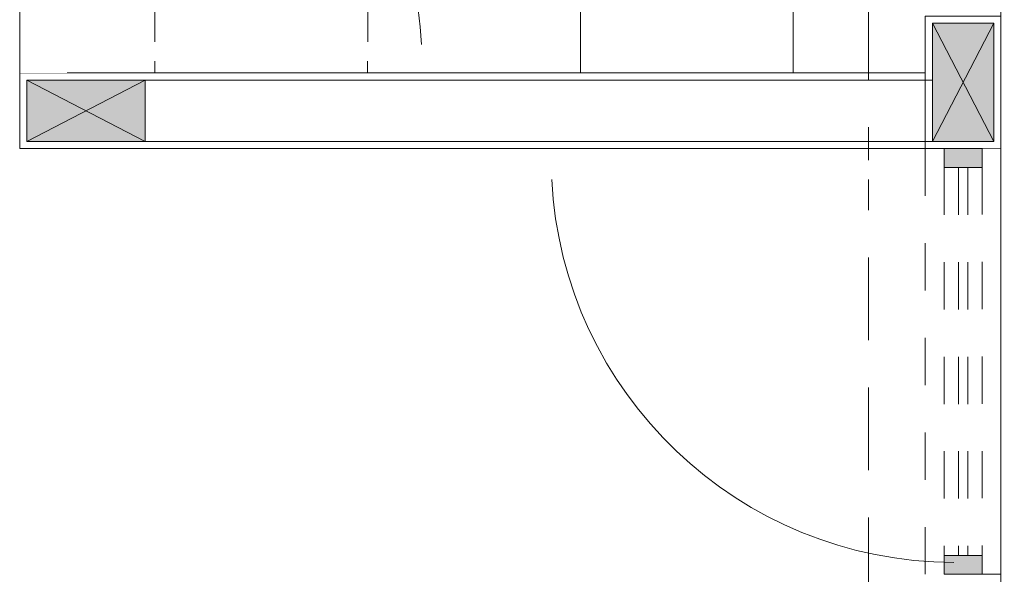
# Model space of a CAD drawing. Header units: millimetres. Extents: x -8931983 to 9630244, y 4 to 18563053.
# Tile 285 of 329: x 349154.44 to 349156.52, y 9282018.82 to 9282020. Entities that reach past the tile are written whole.
import ezdxf

# ---------------------------------------------------------------- set-up
doc = ezdxf.new("R2010")
doc.units = ezdxf.units.MM
doc.set_wipeout_variables(frame=1)
for name, pattern in [('01 nivel$0$HIDDEN2', [0.1875, 0.125, -0.0625]), ('DASHED2', [0.375, 0.25, -0.125]), ('HIDDEN', [9.524999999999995, 6.349999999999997, -3.174999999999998])]:
    doc.linetypes.add(name, pattern=pattern)
for name, color, linetype, lineweight in [('0_PROYECCIONES 1', 1, 'DASHED2', 0), ('0_VANOS', 30, 'Continuous', 9), ('COLUMNETAS TOP', 253, 'Continuous', 0), ('MURO', 133, 'Continuous', 15), ('Proyecciones 2', 251, 'HIDDEN', 5), ('TARRAJEO', 32, 'Continuous', 0), ('vereda', 254, 'Continuous', 5)]:
    doc.layers.add(name, color=color, linetype=linetype, lineweight=lineweight)
doc.layers.add('0_TEXTURA PISOS', color=252, linetype='Continuous', lineweight=0, true_color=0x8c8c8c)

# ---------------------------------------------------------------- blocks, each defined once
blk = doc.blocks.new('*U1569')
for points in [[(0, -0.04999999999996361), (0.040000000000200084, -0.04999999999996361), (0.040000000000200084, 0.010000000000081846), (0.025000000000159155, 0.010000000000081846), (0.025000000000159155, 0.050000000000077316), (0, 0.050000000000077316)], [(0.8999999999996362, -0.0500000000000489), (0.8599999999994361, -0.0500000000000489), (0.8599999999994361, 0.00999999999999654), (0.874999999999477, 0.00999999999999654), (0.874999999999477, 0.04999999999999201), (0.8999999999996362, 0.04999999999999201)]]:
    blk.add_wipeout(points)
blk.add_wipeout([(0.024999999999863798, 0.04999999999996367), (0.024999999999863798, 0.8999999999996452), (0.06499999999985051, 0.8999999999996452), (0.06499999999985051, 0.049999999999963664)])
blk.add_arc((0.0215447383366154, 0.0476485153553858), 0.8534585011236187, 0.1578639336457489, 87.08142791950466)
blk = doc.blocks.new('*U1074')
at = {"linetype": 'Continuous', "true_color": 0xbebebe}
for points in [[(3032.131410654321, 1351.188780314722), (3032.131410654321, 1351.268780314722), (3032.171410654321, 1351.268780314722), (3032.171410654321, 1351.188780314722)], [(3032.99141065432, 1351.188780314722), (3032.99141065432, 1351.268780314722), (3033.03141065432, 1351.268780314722), (3033.03141065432, 1351.188780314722)]]:
    blk.add_hatch(color=9, dxfattribs=at).paths.add_polyline_path(points)
at = {"layer": '0_VANOS', "linetype": 'Continuous'}
for p, q in [((3032.131410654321, 1351.268780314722), (3032.171410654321, 1351.268780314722)), ((3032.131410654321, 1351.268780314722), (3032.131410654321, 1351.188780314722)), ((3032.171410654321, 1351.268780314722), (3032.171410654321, 1351.188780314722)), ((3032.99141065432, 1351.188780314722), (3032.99141065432, 1351.268780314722)), ((3032.99141065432, 1351.268780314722), (3033.03141065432, 1351.268780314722)), ((3033.03141065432, 1351.268780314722), (3033.03141065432, 1351.188780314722)), ((3032.171410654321, 1351.188780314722), (3032.131410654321, 1351.188780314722)), ((3033.03141065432, 1351.188780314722), (3032.99141065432, 1351.188780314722))]:
    blk.add_line(p, q, dxfattribs=at)
at = {"layer": '0_VANOS', "linetype": '01 nivel$0$HIDDEN2', "ltscale": 0.5}
for p, q in [((3032.170780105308, 1351.268780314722), (3032.990780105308, 1351.268780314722)), ((3032.171410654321, 1351.238780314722), (3032.99141065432, 1351.238780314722)), ((3032.171410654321, 1351.218780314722), (3032.99141065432, 1351.218780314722)), ((3032.171410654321, 1351.188780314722), (3032.99141065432, 1351.188780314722))]:
    blk.add_line(p, q, dxfattribs=at)
at = {"layer": '0_VANOS', "linetype": '01 nivel$0$HIDDEN2'}
blk.add_line((3032.99141065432, 1351.268780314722), (3033.03141065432, 1351.268780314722), dxfattribs=at)
blk = doc.blocks.new('*U995')
at = {"lineweight": 0}
for points in [[(0, -0.04999999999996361), (0.040000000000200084, -0.04999999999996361), (0.040000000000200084, 0.010000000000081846), (0.025000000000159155, 0.010000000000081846), (0.025000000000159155, 0.050000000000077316), (0, 0.050000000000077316)], [(0.8000000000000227, -0.050000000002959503), (0.7599999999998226, -0.050000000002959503), (0.7599999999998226, 0.009999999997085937), (0.7749999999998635, 0.009999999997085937), (0.7749999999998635, 0.04999999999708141), (0.8000000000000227, 0.04999999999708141)]]:
    blk.add_wipeout(points, dxfattribs=at)
blk.add_wipeout([(0.024999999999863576, 0.049999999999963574), (0.025000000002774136, 0.8000000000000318), (0.06500000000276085, 0.8000000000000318), (0.06499999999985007, 0.049999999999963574)], dxfattribs=at)
blk.add_arc((0.0219512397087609, 0.0479251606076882), 0.7530516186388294, 0.1578639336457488, 87.08142791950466, dxfattribs=at)
blk = doc.blocks.new('BLOQUE EDF 07 PG')
at = {"layer": '0_TEXTURA PISOS'}
h = blk.add_hatch(dxfattribs=at)
h.set_pattern_fill('_USER', color=256, scale=0.45, angle=180, style=0, double=1, pattern_type=0)
h.set_pattern_definition([(180, (-2.075000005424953, -7.940000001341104), (-1e-16, -0.45), []), (270, (-2.075000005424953, -7.940000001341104), (0.45, -1e-16), [])])
edge = h.paths.add_edge_path()
edge.add_line((-1.160000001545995, -6.08000000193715), (-1.325170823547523, -6.08000000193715))
edge.add_line((-1.325170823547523, -6.08000000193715), (-1.325174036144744, -6.093305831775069))
edge.add_line((-1.325174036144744, -6.093305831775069), (-1.327307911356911, -6.099328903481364))
edge.add_line((-1.327307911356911, -6.099328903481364), (-1.329526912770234, -6.102369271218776))
edge.add_ellipse((-1.345173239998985, -6.090000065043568), major_axis=(-0.0141421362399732, 0.0141421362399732), ratio=0.9999999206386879, start_angle=170.2744775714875, end_angle=215.5556337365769)
edge.add_line((-1.330198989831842, -6.103441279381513), (-1.334816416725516, -6.107333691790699))
edge.add_line((-1.334816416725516, -6.107333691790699), (-1.336390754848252, -6.107968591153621))
edge.add_ellipse((-1.345173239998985, -6.090000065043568), major_axis=(-0.0141421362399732, 0.0141421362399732), ratio=0.9999999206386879, start_angle=152.8783806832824, end_angle=161.0481459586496, ccw=False)
edge.add_line((-1.339863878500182, -6.109515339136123), (-1.342079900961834, -6.109759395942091))
edge.add_ellipse((-1.345173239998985, -6.090000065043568), major_axis=(-0.0141421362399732, 0.0141421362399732), ratio=0.9999999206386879, start_angle=138.6719550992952, end_angle=143.8978827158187, ccw=False)
edge.add_line((-1.34517335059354, -6.110171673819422), (-1.345181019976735, -6.122228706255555))
edge.add_line((-1.345181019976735, -6.122228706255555), (-1.364401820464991, -6.122224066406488))
edge.add_line((-1.364401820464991, -6.122224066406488), (-1.370180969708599, -6.122014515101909))
edge.add_line((-1.370180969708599, -6.122014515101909), (-1.370217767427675, -6.274415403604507))
edge.add_line((-1.370217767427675, -6.274415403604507), (-1.40880637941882, -6.129984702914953))
edge.add_line((-1.40880637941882, -6.129984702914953), (-1.550182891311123, -6.129950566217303))
edge.add_line((-1.550182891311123, -6.129950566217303), (-1.691559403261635, -6.129916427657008))
edge.add_line((-1.691559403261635, -6.129916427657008), (-1.730217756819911, -6.274328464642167))
edge.add_line((-1.730217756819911, -6.274328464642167), (-1.730178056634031, -6.109907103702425))
edge.add_line((-1.730178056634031, -6.109907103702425), (-1.758048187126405, -6.109900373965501))
edge.add_line((-1.758048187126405, -6.109900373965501), (-1.760185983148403, -6.109262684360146))
edge.add_ellipse((-1.755173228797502, -6.089901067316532), major_axis=(0.0141421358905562, 0.0141421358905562), ratio=0.9999999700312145, start_angle=206.2962432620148, end_angle=210.4850754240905, ccw=False)
edge.add_line((-1.76319342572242, -6.108425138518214), (-1.765156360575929, -6.107231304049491))
edge.add_ellipse((-1.755173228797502, -6.089901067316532), major_axis=(0.0141421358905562, 0.0141421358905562), ratio=0.9999999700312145, start_angle=192.3293041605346, end_angle=195.0558263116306, ccw=False)
edge.add_ellipse((-1.755173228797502, -6.089901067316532), major_axis=(0.0141421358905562, 0.0141421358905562), ratio=0.9999999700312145, start_angle=178.2575595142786, end_angle=182.1713106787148)
edge.add_line((-1.771234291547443, -6.102070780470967), (-1.774081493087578, -6.097025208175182))
edge.add_line((-1.774081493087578, -6.097025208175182), (-1.775173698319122, -6.091852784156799))
edge.add_line((-1.775173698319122, -6.091852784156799), (-1.775173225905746, -6.08989630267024))
edge.add_ellipse((-1.755173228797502, -6.089901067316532), major_axis=(0.0141421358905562, 0.0141421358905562), ratio=0.9999999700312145, start_angle=134.9861688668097, end_angle=143.9013098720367, ccw=False)
edge.add_line((-1.775173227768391, -6.089896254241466), (-1.775170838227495, -6.08000000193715))
edge.add_line((-1.775170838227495, -6.08000000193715), (-1.914999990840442, -6.08000000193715))
edge.add_line((-1.914999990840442, -6.08000000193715), (-1.914999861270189, -7.140000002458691))
edge.add_line((-1.914999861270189, -7.140000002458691), (-1.97499986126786, -7.140000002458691))
edge.add_line((-1.97499986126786, -7.140000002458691), (-1.97499986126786, -7.165000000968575))
edge.add_arc((-1.977074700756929, -7.91804876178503), 0.7530516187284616, 39.315029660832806, 89.84213605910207, ccw=False)
edge.add_line((-1.394458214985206, -7.440927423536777), (-0.6060133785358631, -7.440927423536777))
edge.add_line((-0.6060133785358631, -7.440927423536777), (-0.6038318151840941, -7.415775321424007))
edge.add_line((-0.6038318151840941, -7.415775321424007), (-0.5855339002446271, -7.346754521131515))
edge.add_line((-0.5855339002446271, -7.346754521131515), (-0.5555933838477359, -7.28156229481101))
edge.add_line((-0.5555933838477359, -7.28156229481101), (-0.5368630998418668, -7.254583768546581))
edge.add_line((-0.5368630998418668, -7.254583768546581), (-0.5134100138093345, -7.231226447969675))
edge.add_line((-0.5134100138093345, -7.231226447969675), (-0.48598369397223, -7.212236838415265))
edge.add_line((-0.48598369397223, -7.212236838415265), (-0.4554606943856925, -7.198221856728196))
edge.add_line((-0.4554606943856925, -7.198221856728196), (-0.4228165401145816, -7.189629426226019))
edge.add_line((-0.4228165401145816, -7.189629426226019), (-0.3890945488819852, -7.186734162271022))
edge.add_line((-0.3890945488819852, -7.186734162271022), (-0.2800000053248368, -7.186732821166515))
edge.add_line((-0.2800000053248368, -7.186732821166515), (-0.2800000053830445, -6.959999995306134))
edge.add_line((-0.2800000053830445, -6.959999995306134), (-1.160000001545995, -6.959999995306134))
edge.add_line((-1.160000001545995, -6.959999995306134), (-1.160000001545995, -6.08000000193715))
h.paths.add_polyline_path([(-1.160000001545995, -5.959999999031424), (-1.345142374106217, -5.960000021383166), (-1.341490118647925, -5.960337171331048), (-1.338733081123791, -5.961056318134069), (-1.335778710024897, -5.962329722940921), (-1.33426331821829, -5.963220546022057), (-1.332575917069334, -5.964444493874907), (-1.331001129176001, -5.965861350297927), (-1.329472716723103, -5.967577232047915), (-1.328163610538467, -5.969437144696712), (-1.32680902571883, -5.971894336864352), (-1.325572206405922, -5.975592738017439), (-1.325146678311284, -5.980004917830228), (-1.325170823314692, -6.08000000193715), (-1.160000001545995, -6.08000000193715)])
h.paths.add_polyline_path([(-1.775146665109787, -5.979896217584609), (-1.775146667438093, -5.979896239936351), (-1.775146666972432, -5.979896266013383, -0.0824815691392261), (-1.774071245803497, -5.973431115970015, -0.0258502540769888), (-1.773302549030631, -5.971512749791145), (-1.772236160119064, -5.969378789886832), (-1.771726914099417, -5.968716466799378, -0.0310194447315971), (-1.770215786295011, -5.966751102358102), (-1.768578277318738, -5.964998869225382), (-1.768085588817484, -5.96465035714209, -0.0439888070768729), (-1.765218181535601, -5.962622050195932), (-1.763929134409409, -5.961932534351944), (-1.76392909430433, -5.961932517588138, -0.0267733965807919), (-1.761958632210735, -5.961096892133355), (-1.761416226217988, -5.960866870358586), (-1.759950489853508, -5.960486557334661), (-1.759950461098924, -5.960486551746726, -0.0357704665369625), (-1.757134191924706, -5.960000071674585), (-1.915000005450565, -5.960000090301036), (-1.914999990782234, -6.08000000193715), (-1.77517083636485, -6.08000000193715)])
h.paths.add_polyline_path([(-0.1599999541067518, -6.959999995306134), (-0.2800000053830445, -6.959999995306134), (-0.2800000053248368, -7.186732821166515), (-0.1599999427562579, -7.186731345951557)])
h.paths.add_polyline_path([(-0.1599999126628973, -7.786731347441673), (-0.2800000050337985, -7.786732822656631), (-0.2800000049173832, -7.940000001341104), (-0.159999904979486, -7.940000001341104)])
h.paths.add_polyline_path([(-0.5134037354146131, -7.742244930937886), (-0.5368573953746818, -7.718888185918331), (-0.5555883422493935, -7.691910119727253), (-0.5855304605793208, -7.626718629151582), (-0.6038300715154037, -7.557698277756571), (-0.609986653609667, -7.486736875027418), (-0.6060133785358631, -7.440927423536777), (-1.394458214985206, -7.440927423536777, -0.1585539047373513), (-1.225254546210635, -7.875000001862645), (-1.22499986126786, -7.875000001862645), (-1.22499986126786, -7.915000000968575), (-1.97499986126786, -7.915000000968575), (-1.97499986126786, -7.940000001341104), (-0.2800000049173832, -7.940000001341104), (-0.2800000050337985, -7.786732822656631), (-0.3890871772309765, -7.786734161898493), (-0.4228092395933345, -7.783839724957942), (-0.4554536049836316, -7.77524809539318), (-0.485976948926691, -7.761233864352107)])
h.paths.add_polyline_path([(-1.394458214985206, -7.440927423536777), (-1.719919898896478, -7.440927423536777, -1), (-1.919919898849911, -7.440927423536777, -1), (-1.719919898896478, -7.440927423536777), (-1.394458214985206, -7.440927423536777, 0.2241088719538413), (-1.97499986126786, -7.165000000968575), (-2.014999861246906, -7.165000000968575), (-2.014999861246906, -7.180000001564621), (-2.075000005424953, -7.180000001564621), (-2.075000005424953, -7.900000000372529), (-2.014999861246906, -7.900000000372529), (-2.014999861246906, -7.915000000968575), (-1.97499986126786, -7.915000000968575), (-1.97499986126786, -7.875000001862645), (-1.225254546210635, -7.875000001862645, 0.1585539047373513)])
h.paths.add_polyline_path([(-1.612791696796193, -7.667677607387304), (-0.6207862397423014, -7.667677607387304), (-0.6207862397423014, -7.420392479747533), (-1.612791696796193, -7.420392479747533)], flags=9)
h.paths.add_polyline_path([(-1.586969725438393, -7.483056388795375), (-0.6696163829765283, -7.483056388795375), (-0.6696163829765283, -7.235771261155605), (-1.586969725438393, -7.235771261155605)], flags=9)
at = {"layer": 'COLUMNETAS TOP', "true_color": 0xc0c0c0}
for points in [[(-0.1449999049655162, -7.835000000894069), (-0.1449999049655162, -8.08500000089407), (-0.0149999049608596, -8.08500000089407), (-0.0149999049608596, -7.835000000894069)], [(-1.809999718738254, -7.95500000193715), (-2.059999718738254, -7.95500000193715), (-2.059999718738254, -8.085000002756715), (-1.809999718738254, -8.085000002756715)]]:
    blk.add_hatch(color=9, dxfattribs=at).paths.add_polyline_path(points)
at = {"layer": '0_PROYECCIONES 1', "ltscale": 0.7}
blk.add_lwpolyline([(-1.16415322e-08, -0.6299999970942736), (-0.2800000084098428, -0.6299999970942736), (-0.2799999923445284, -34.50000001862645), (4.4237822e-09, -34.50000001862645)], close=True, dxfattribs=at)
at = {"layer": 'COLUMNETAS TOP'}
for p, q in [((-0.1449999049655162, -8.08500000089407, -20.54863759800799), (-0.014999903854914, -7.835000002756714, -20.54863759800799)), ((-0.1449999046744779, -7.835000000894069, -20.54863759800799), (-0.0149999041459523, -8.085000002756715, -20.54863759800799)), ((-2.059999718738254, -7.95500000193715, -20.54863759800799), (-1.809999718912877, -8.085000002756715, -20.54863759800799)), ((-1.809999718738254, -7.95500000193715, -20.54863759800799), (-2.059999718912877, -8.085000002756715, -20.54863759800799))]:
    blk.add_line(p, q, dxfattribs=at)
at = {"layer": 'COLUMNETAS TOP', "elevation": -20.54863759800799}
for points in [[(-0.1449999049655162, -7.835000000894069), (-0.1449999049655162, -8.08500000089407), (-0.0149999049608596, -8.08500000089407), (-0.0149999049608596, -7.835000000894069)], [(-1.809999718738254, -7.95500000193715), (-2.059999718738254, -7.95500000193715), (-2.059999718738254, -8.085000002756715), (-1.809999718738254, -8.085000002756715)]]:
    blk.add_lwpolyline(points, close=True, dxfattribs=at)
at = {"layer": 'MURO'}
for p, q in [((-0.1449999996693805, -7.834999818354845, -20.54863759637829), (-0.1449999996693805, -7.835000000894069, -20.54863759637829)), ((-1.809999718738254, -7.95500000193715, -20.54863759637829), (-0.144999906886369, -7.95500000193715, -20.54863759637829)), ((-1.80999972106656, -8.085000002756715, -20.54863759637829), (-0.1449999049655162, -8.08500000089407, -20.54863759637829))]:
    blk.add_line(p, q, dxfattribs=at)
at = {"layer": 'TARRAJEO'}
for p, q in [((-2.074999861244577, -7.940000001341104, -20.54863759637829), (-0.1599998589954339, -7.940000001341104, -20.54863759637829)), ((-2.074999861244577, -7.940000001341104, -20.54863759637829), (-2.07499834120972, -8.100000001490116, -20.54863759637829)), ((-2.074998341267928, -8.100000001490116, -20.54863759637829), (1.409789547e-07, -8.100000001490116, -20.54863759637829))]:
    blk.add_line(p, q, dxfattribs=at)
at = {"layer": 'TARRAJEO', "elevation": -20.54863759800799}
blk.add_lwpolyline([(-0.159999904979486, -7.820000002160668), (-0.159999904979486, -8.100000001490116), (9.49949026e-08, -8.100000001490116), (9.49949026e-08, -7.820000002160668)], close=True, dxfattribs=at)
at = {"layer": '0_VANOS', "xscale": -1}
for name, p, rotation in [('*U995', (-2.024999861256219, -7.940000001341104, -20.54863759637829), 270), ('*U1569', (-0.0499998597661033, -8.100000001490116, -20.54863759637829), 90)]:
    blk.add_blockref(name, p, dxfattribs=dict(at, rotation=rotation))
at = {"layer": '0_TEXTURA PISOS'}
blk.add_line((-2.074999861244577, -7.140000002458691, -20.54863759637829), (-2.074999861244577, -7.940000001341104, -20.54863759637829), dxfattribs=at)
at = {"layer": 'Proyecciones 2', "linetype": 'DASHED2', "ltscale": 0.3, "elevation": -20.54863759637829}
blk.add_lwpolyline([(-0.1599982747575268, -9.000000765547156), (-0.1599997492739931, -8.100000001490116), (1.409789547e-07, -8.100000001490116), (1.117005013e-07, -9.000000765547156)], close=True, dxfattribs=at)
at = {"rotation": 270}
blk.add_blockref('*U1074', (-1351.308779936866, 3024.031410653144, -705.4664041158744), dxfattribs=at)
blk = doc.blocks.new('VERDA EDF 07 PGG')
at = {"layer": 'vereda'}
blk.add_lwpolyline([(0, -10.27620002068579), (0, -7.276200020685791), (-1.200000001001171, -7.276200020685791), (-1.200000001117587, -10.27620002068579)], close=True, dxfattribs=at)

msp = doc.modelspace()

# ---------------------------------------------------------------- block references
at = {"lineweight": 5}
msp.add_blockref('BLOQUE EDF 07 PG', (349156.5146963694, 9282027.82441095, -3.2605385e-09), dxfattribs=at)

# ---------------------------------------------------------------- next in the draw order: block references
msp.add_blockref('VERDA EDF 07 PGG', (349157.7146963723, 9282029.024410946, -3.2605385e-09), dxfattribs=at)

doc.saveas('drawing.dxf')
